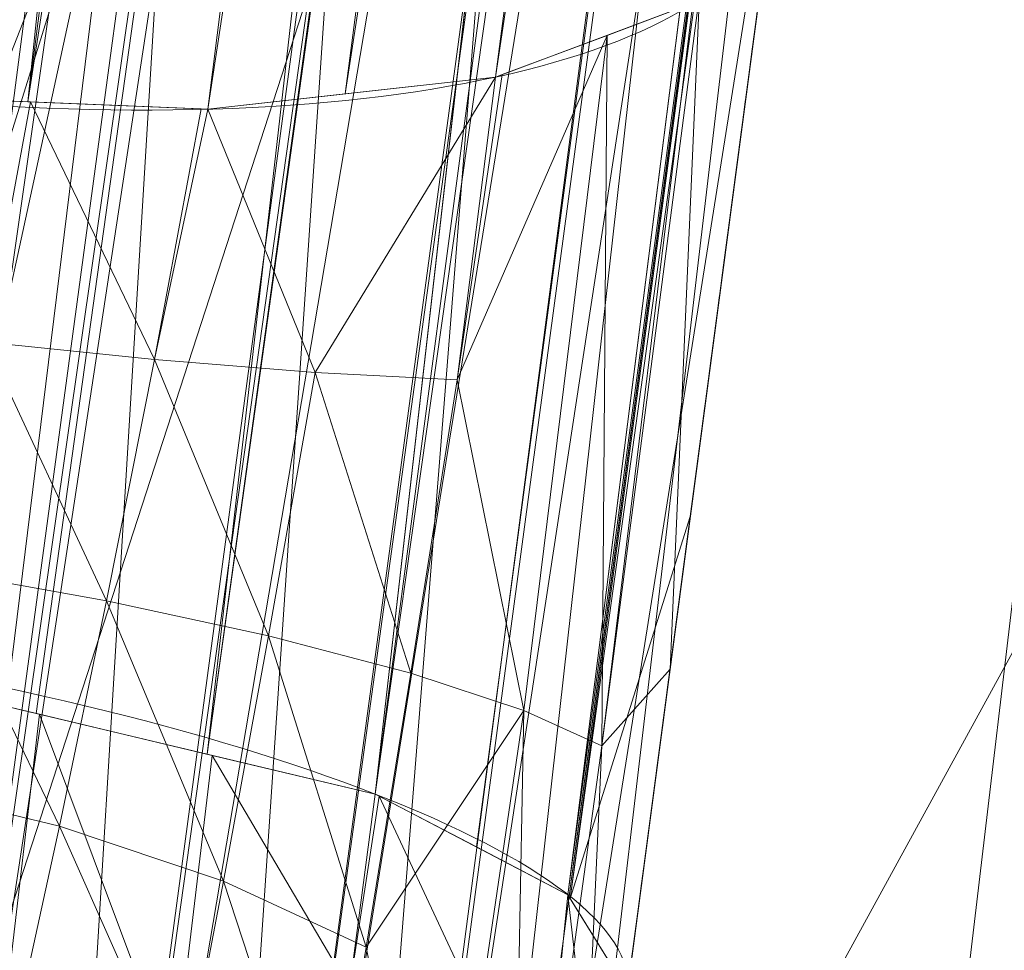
# Model space of a CAD drawing. Header units: millimetres. Extents: x -72 to 72, y -145 to 145.
# Tile 324 of 522: x -53.353 to -53.041, y 28.918 to 29.213. Entities that reach past the tile are written whole.
import ezdxf

# ---------------------------------------------------------------- set-up
doc = ezdxf.new("R2010")
doc.units = ezdxf.units.MM
doc.layers.add('1', color=7, linetype='CONTINUOUS')

msp = doc.modelspace()

# ---------------------------------------------------------------- linework, layer by layer
at = {"layer": '1', "color": 163, "linetype": 'Continuous', "lineweight": 13}
for p, q in [((-56.00921951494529, 7.430836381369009, -15.81189520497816), (-52.15256519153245, 36.50000000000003, -15.77823869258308)), ((-52.1525651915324, 36.49999999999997, -40.22176130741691), (-56.00921951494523, 7.430836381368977, -40.18810479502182))]:
    msp.add_line(p, q, dxfattribs=at)
at = {"layer": '1', "color": 163, "linetype": 'Continuous', "lineweight": 13, "extrusion": (0, 0, -1)}
for centre, radius in [((0, 2.781752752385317e-14, 144.004626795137), 61.0180546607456), ((-5.6843418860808e-14, -1.73472347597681e-14, 147), 60.9142135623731), ((3.46944695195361e-15, 0, 145), 60), ((-5.6843418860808e-14, -1.73472347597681e-14, 146), 59.50000000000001), ((0, -8.448341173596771e-14, 124.369789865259), 56.3952855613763)]:
    msp.add_circle(centre, radius, dxfattribs=at)
at = {"layer": '1', "color": 163, "linetype": 'Continuous', "lineweight": 13}
for centre, radius in [((0, -2.03130073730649e-13, -145), 60.4433756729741), ((5.6843418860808e-14, -1.73472347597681e-14, -146.707106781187), 60.20710678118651), ((-3.46944695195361e-15, 0, -146), 60)]:
    msp.add_circle(centre, radius, dxfattribs=at)
msp.add_arc((0, 1.973953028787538e-14, -142.505083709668), 63.56377365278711, 137.7213100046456, 170.3791450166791, dxfattribs=at)
at = {"layer": '1', "color": 163, "linetype": 'Continuous', "lineweight": 13, "extrusion": (0.123978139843, 0.9344733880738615, 0.3337497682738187)}
msp.add_arc((56.8000000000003, -31.17997599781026, 12.31170606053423), 0.3, 94.5509462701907, 179.9999999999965, dxfattribs=at)
at = {"layer": '1', "color": 163, "linetype": 'Continuous', "lineweight": 13, "extrusion": (0.127564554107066, 0.9615056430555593, 0.2433807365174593)}
msp.add_arc((56.79999999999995, -27.6008281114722, 15.40776409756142), 0.3, 180.0000000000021, 269.8329302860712, dxfattribs=at)
at = {"layer": '1', "color": 163, "linetype": 'Continuous', "lineweight": 13}
for points, knots in [([(-55.85494532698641, 7.407445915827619, -13.2875975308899), (-55.82645239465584, 7.577320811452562, -13.23982112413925), (-55.76853522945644, 7.914895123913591, -13.13734433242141), (-55.64919850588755, 8.582914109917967, -12.91186899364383), (-55.43158160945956, 9.73691020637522, -12.47956651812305), (-55.0952656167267, 11.35428247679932, -11.79577721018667), (-54.64820188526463, 13.26387914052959, -10.92701186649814), (-54.15583694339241, 15.14866931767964, -10.02887431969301), (-53.61637115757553, 17.01449440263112, -9.11850107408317), (-53.0291365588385, 18.86358245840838, -8.203502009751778), (-52.39393467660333, 20.6976801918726, -7.290371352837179), (-51.71058913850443, 22.51872319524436, -6.385963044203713), (-50.97868889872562, 24.32680502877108, -5.493489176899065), (-49.93588671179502, 26.71750527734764, -4.319836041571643), (-48.50419212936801, 29.66625267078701, -2.890872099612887), (-46.57228500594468, 33.13358202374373, -1.257850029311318), (-45.13440071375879, 35.38883449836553, -0.2420193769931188), (-44.37604523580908, 36.50001129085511, 0.2429181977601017)], [0, 0, 0, 0, 0.015625, 0.03125, 0.0625, 0.125, 0.1875, 0.25, 0.3125, 0.375, 0.4375, 0.5, 0.5625, 0.625, 0.75, 0.875, 1, 1, 1, 1]), ([(-51.58127695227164, 36.49990215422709, -45.0071558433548), (-51.65224214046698, 36.23769391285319, -44.85745444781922), (-51.78977976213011, 35.70877376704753, -44.56353588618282), (-51.98289880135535, 34.89774026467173, -44.15051885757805), (-52.16287884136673, 34.06315945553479, -43.77743846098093), (-52.30135949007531, 33.34414071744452, -43.5213565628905), (-52.40472141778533, 32.75228106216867, -43.36462872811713), (-52.50018652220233, 32.16552045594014, -43.24975382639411), (-52.56697151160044, 31.70606232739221, -43.20912748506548), (-52.60982591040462, 31.38292883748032, -43.20913215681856), (-52.65268196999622, 31.06006398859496, -43.20861829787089), (-52.73428464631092, 30.44508124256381, -43.20782639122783), (-52.97700965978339, 28.61550141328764, -43.20576442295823), (-53.34420262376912, 25.84807621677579, -43.20233151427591), (-53.83377524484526, 22.15817348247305, -43.19787737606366), (-54.32334780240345, 18.46827087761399, -43.19342353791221), (-54.81292852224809, 14.77836909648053, -43.18891410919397), (-55.22086834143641, 11.70344482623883, -43.18545810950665), (-55.54732604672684, 9.243520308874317, -43.18196879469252), (-55.71051244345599, 8.013551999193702, -43.18051480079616), (-55.79205085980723, 7.398560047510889, -43.1801628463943)], [0, 0, 0, 0, 0.03125, 0.0625, 0.09375, 0.125, 0.140625, 0.15625, 0.1859375, 0.1875, 0.1890625, 0.21875, 0.25, 0.375, 0.5, 0.625, 0.75, 0.875, 0.9375, 1, 1, 1, 1]), ([(-52.43157980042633, 34.39695403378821, -29.98256953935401), (-52.45590805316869, 34.21358215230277, -30.03626957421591), (-52.50488285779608, 33.84443923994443, -30.13580217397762), (-52.57926470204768, 33.28379319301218, -30.25477778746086), (-52.64832146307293, 32.76328445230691, -30.3301465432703), (-52.69888749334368, 32.38214782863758, -30.35607469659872), (-52.73688711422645, 32.09572931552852, -30.3602675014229), (-52.76857710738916, 31.85686901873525, -30.35769423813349), (-52.8001800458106, 31.61866488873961, -30.34203239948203), (-52.82531159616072, 31.42923822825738, -30.31587353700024), (-52.84986495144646, 31.24416965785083, -30.26650077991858), (-52.86752805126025, 31.11103572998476, -30.19456689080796), (-52.87879226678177, 31.02613278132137, -30.12814105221), (-52.88118103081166, 31.00812770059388, -30.11231437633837), (-52.885061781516, 30.97887691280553, -30.08213736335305), (-52.89136925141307, 30.93133496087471, -30.01197864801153), (-52.89545238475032, 30.90055873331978, -29.89368312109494), (-52.89453717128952, 30.90745706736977, -29.74664693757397), (-52.88662615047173, 30.96708563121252, -29.63839615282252), (-52.87715344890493, 31.03848521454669, -29.57393645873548), (-52.86688247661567, 31.11590168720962, -29.51751983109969), (-52.84788342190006, 31.2591052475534, -29.43036060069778), (-52.81966902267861, 31.47176858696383, -29.32077780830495), (-52.7851832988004, 31.73170143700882, -29.19938568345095), (-52.73873132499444, 32.08182875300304, -29.04537932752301), (-52.68039073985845, 32.52156534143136, -28.85811426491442), (-52.61036347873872, 33.04938913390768, -28.63290864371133), (-52.55282777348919, 33.48305901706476, -28.43168763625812), (-52.5081111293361, 33.82010645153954, -28.24996964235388), (-52.46483751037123, 34.14627722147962, -28.04882933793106), (-52.41423814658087, 34.52766509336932, -27.75832888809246), (-52.37100642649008, 34.85352005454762, -27.40108562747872), (-52.34370217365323, 35.05932325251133, -27.07628129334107), (-52.32763001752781, 35.18046559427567, -26.81384849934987), (-52.31601470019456, 35.26801493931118, -26.53808370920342), (-52.30569720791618, 35.34578205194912, -26.16061484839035), (-52.30228166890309, 35.37152635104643, -25.67728617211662), (-52.31175286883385, 35.3001380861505, -25.10121442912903), (-52.33564873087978, 35.12002530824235, -24.54969763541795), (-52.37473855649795, 34.82538948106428, -24.04982539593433), (-52.42738638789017, 34.42856148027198, -23.62766628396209), (-52.49036898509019, 33.95383616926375, -23.30070928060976), (-52.55969519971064, 33.43129644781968, -23.05756006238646), (-52.6325000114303, 32.88253713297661, -22.89029416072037), (-52.73250224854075, 32.12877982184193, -22.75492075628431), (-52.85929418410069, 31.1730977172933, -22.71381853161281), (-53.01124514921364, 30.0277818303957, -22.78890031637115), (-53.11108886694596, 29.27521934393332, -22.92714033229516), (-53.16025324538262, 28.9046475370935, -23.02094117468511)], [0, 0, 0, 0, 0.03125, 0.0625, 0.09375, 0.1171875, 0.125, 0.140625, 0.15625, 0.1640625, 0.171875, 0.1875, 0.1884765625, 0.189453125, 0.19140625, 0.1953125, 0.203125, 0.2109375, 0.21875, 0.22265625, 0.2265625, 0.234375, 0.25, 0.265625, 0.28125, 0.3125, 0.34375, 0.375, 0.390625, 0.40625, 0.4375, 0.46875, 0.484375, 0.5, 0.515625, 0.53125, 0.5625, 0.59375, 0.625, 0.65625, 0.6875, 0.71875, 0.75, 0.78125, 0.8125, 0.875, 0.9375, 1, 1, 1, 1]), ([(-53.44717742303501, 29.016367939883, -23.31191918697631), (-53.39795789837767, 29.38868860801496, -23.21768202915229), (-53.29874769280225, 30.13894499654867, -23.08128049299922), (-53.17294260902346, 31.090028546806, -23.02472959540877), (-53.07138257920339, 31.85820202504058, -23.04135079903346), (-52.99580220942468, 32.43048281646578, -23.10004014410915), (-52.92177165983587, 32.99162049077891, -23.21662796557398), (-52.84910501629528, 33.54323373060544, -23.41021544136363), (-52.78264428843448, 34.04856518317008, -23.69094042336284), (-52.72392426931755, 34.49576351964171, -24.07430606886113), (-52.6794296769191, 34.83532870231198, -24.56090387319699), (-52.65337432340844, 35.03411818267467, -25.11588531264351), (-52.64434026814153, 35.10306890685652, -25.6982073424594), (-52.64850082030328, 35.07187157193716, -26.2874550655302), (-52.66764817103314, 34.92627879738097, -26.76174114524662), (-52.69211831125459, 34.73993191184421, -27.10022273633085), (-52.71508936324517, 34.56502987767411, -27.33654540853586), (-52.73734536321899, 34.39569279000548, -27.51232571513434), (-52.75640726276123, 34.25081335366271, -27.64008723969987), (-52.77665231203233, 34.09628450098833, -27.75752158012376), (-52.80372720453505, 33.89124334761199, -27.88778761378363), (-52.87063038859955, 33.38550171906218, -28.1717278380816), (-52.95157892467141, 32.77513018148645, -28.45357643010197), (-53.04583637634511, 32.06411832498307, -28.74819761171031), (-53.10460831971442, 31.62242463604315, -28.93380791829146), (-53.15043829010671, 31.27836037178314, -29.10030022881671), (-53.17834714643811, 31.06943409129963, -29.21465418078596), (-53.19983463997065, 30.90958947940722, -29.32073149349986), (-53.21426265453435, 30.80467575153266, -29.41271412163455), (-53.22597811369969, 30.71965133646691, -29.526529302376), (-53.23366351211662, 30.664132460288, -29.65417121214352), (-53.23715997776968, 30.63878140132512, -29.79327214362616), (-53.23688319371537, 30.64089060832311, -29.93577761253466), (-53.23308923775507, 30.6686133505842, -30.07425561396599), (-53.22503265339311, 30.7269715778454, -30.20220734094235), (-53.21290635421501, 30.81487627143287, -30.31307055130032), (-53.19338625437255, 30.95735744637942, -30.43050327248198), (-53.16427326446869, 31.17223393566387, -30.53328472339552), (-53.12713055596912, 31.44891784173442, -30.6046804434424), (-53.07701929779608, 31.82378151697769, -30.65667848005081), (-52.9877574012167, 32.49397309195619, -30.67104811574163), (-52.86386628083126, 33.42525012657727, -30.55809059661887), (-52.76671851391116, 34.15640439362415, -30.37697640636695), (-52.7185038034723, 34.51939156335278, -30.27067438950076)], [0, 0, 0, 0, 0.0625, 0.125, 0.15625, 0.1875, 0.21875, 0.25, 0.28125, 0.3125, 0.34375, 0.375, 0.40625, 0.4375, 0.46875, 0.484375, 0.5, 0.515625, 0.5234375, 0.53125, 0.546875, 0.5625, 0.625, 0.65625, 0.6875, 0.703125, 0.71875, 0.7265625, 0.734375, 0.7421875, 0.75, 0.7578125, 0.765625, 0.7734375, 0.78125, 0.7890625, 0.796875, 0.8125, 0.828125, 0.84375, 0.875, 0.9375, 1, 1, 1, 1]), ([(-53.12280344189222, 34.50567101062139, -30.28930585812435), (-53.17101190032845, 34.14280802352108, -30.39502878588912), (-53.26814661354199, 33.41177306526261, -30.5749495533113), (-53.39204824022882, 32.47976877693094, -30.68594957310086), (-53.4812761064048, 31.8089113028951, -30.66985159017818), (-53.53134130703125, 31.43311127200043, -30.61597192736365), (-53.56842014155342, 31.15530635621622, -30.54229342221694), (-53.59735630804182, 30.93939435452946, -30.43620615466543), (-53.61663933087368, 30.79621937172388, -30.3142413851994), (-53.62845908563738, 30.70872156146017, -30.1993582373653), (-53.63618479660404, 30.651570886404, -30.06711005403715), (-53.63965092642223, 30.62588748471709, -29.9254574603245), (-53.63971415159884, 30.62551082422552, -29.78101085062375), (-53.63589621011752, 30.65392199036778, -29.63936863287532), (-53.6279439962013, 30.71290539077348, -29.51018581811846), (-53.61601511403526, 30.80151832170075, -29.3954236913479), (-53.60145665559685, 30.90976286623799, -29.30320895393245), (-53.57997867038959, 31.07095393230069, -29.1975017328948), (-53.5521188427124, 31.28053597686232, -29.08342683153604), (-53.50639712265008, 31.62489570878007, -28.91729388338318), (-53.44777376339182, 32.06661226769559, -28.73210602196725), (-53.35381246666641, 32.7757172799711, -28.43785375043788), (-53.27311576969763, 33.38461409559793, -28.15644887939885), (-53.20643244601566, 33.88834200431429, -27.87311716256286), (-53.17946245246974, 34.09224193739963, -27.74323427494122), (-53.1593197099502, 34.24506186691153, -27.62652729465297), (-53.14034461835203, 34.38874480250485, -27.49942807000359), (-53.11817682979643, 34.5567145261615, -27.32441421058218), (-53.09542877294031, 34.72915890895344, -27.09083082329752), (-53.0710222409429, 34.91425393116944, -26.75381707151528), (-53.05208309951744, 35.05794099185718, -26.28360372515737), (-53.04803879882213, 35.08882994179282, -25.69790284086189), (-53.05715676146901, 35.02021256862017, -25.1191565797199), (-53.0832407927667, 34.8230577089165, -24.56843722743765), (-53.12770697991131, 34.48658549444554, -24.08551013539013), (-53.18636641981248, 34.04295648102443, -23.70440395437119), (-53.25277449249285, 33.54101380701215, -23.42479751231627), (-53.32537940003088, 32.99257314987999, -23.23160112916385), (-53.39937251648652, 32.43399157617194, -23.1149100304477), (-53.47490744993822, 31.8640191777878, -23.05588037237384), (-53.57642049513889, 31.09836534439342, -23.0386747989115), (-53.70218792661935, 30.14998959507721, -23.09430883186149), (-53.80137078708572, 29.40199536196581, -23.22943413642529), (-53.85057834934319, 29.0308486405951, -23.32284594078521)], [0, 0, 0, 0, 0.0625, 0.125, 0.15625, 0.171875, 0.1875, 0.203125, 0.2109375, 0.21875, 0.2265625, 0.234375, 0.2421875, 0.25, 0.2578125, 0.265625, 0.2734375, 0.28125, 0.296875, 0.3125, 0.34375, 0.375, 0.4375, 0.453125, 0.46875, 0.4765625, 0.484375, 0.5, 0.515625, 0.53125, 0.5625, 0.59375, 0.625, 0.65625, 0.6875, 0.71875, 0.75, 0.78125, 0.8125, 0.84375, 0.875, 0.9375, 1, 1, 1, 1]), ([(-56.49999999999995, 3.39911794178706e-11, 18.8148207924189), (-56.50000000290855, 0.8525320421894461, 18.81481937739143), (-56.43968527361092, 2.557543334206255, 18.79918655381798), (-56.08015889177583, 5.949738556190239, 18.7092512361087), (-55.18827118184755, 10.12382623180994, 18.49386785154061), (-53.45218122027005, 14.92966666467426, 18.08973159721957), (-51.11647556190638, 19.46227931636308, 17.55492511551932), (-48.25430524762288, 23.65957467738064, 16.89615347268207), (-44.94082940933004, 27.49541794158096, 16.14451985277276), (-41.24777732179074, 30.94825394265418, 15.33190842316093), (-38.57396060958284, 32.99249378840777, 14.75638544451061), (-37.19420519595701, 33.94961235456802, 14.4620287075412)], [0, 0, 0, 0, 0.0625, 0.125, 0.25, 0.375, 0.5, 0.625, 0.75, 0.875, 1, 1, 1, 1]), ([(-53.0396221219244, 32.01462385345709, -32.33874449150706), (-53.08345532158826, 31.68104114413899, -32.33875929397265), (-53.14876363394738, 31.18376002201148, -32.31176600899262), (-53.23433331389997, 30.53134963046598, -32.19869059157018), (-53.3192766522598, 29.88301145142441, -32.01972354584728), (-53.39870631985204, 29.27544877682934, -31.72796486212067), (-53.46621460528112, 28.75704765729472, -31.28957931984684), (-53.50702970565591, 28.44250079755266, -30.88272340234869), (-53.53005307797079, 28.26417107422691, -30.4996560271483), (-53.54224353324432, 28.16906979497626, -30.17013006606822), (-53.55011080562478, 28.10693565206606, -29.83889636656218), (-53.55324655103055, 28.08025905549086, -29.41994612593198), (-53.54745137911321, 28.12079892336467, -28.91003871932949), (-53.5283040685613, 28.26323419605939, -28.41566266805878), (-53.50001741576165, 28.47640185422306, -28.05092192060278), (-53.46976401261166, 28.70524296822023, -27.79559202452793), (-53.436178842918, 28.95875719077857, -27.57672163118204), (-53.39070645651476, 29.3004060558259, -27.34538198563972), (-53.3334507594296, 29.72991549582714, -27.09813812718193), (-53.27434759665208, 30.1728843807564, -26.87372235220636), (-53.21432851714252, 30.62254379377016, -26.66432132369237), (-53.1535026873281, 31.07809105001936, -26.46893661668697), (-53.09283823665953, 31.53144334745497, -26.27118660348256), (-53.04270695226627, 31.90589260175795, -26.09958182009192), (-53.00813902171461, 32.16392908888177, -25.97150896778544), (-52.98889901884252, 32.30567645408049, -25.89050316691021), (-52.97111084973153, 32.43431817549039, -25.79586039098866), (-52.95698484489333, 32.53490611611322, -25.66982252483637), (-52.94978618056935, 32.58546727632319, -25.51797548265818), (-52.94810404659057, 32.59684630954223, -25.4002737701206), (-52.94907538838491, 32.58891226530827, -25.27849673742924), (-52.95394312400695, 32.55245847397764, -25.12230271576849), (-52.96787871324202, 32.45086150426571, -24.94990069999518), (-52.99436227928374, 32.2565399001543, -24.80443762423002), (-53.02450453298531, 32.03239695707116, -24.71299796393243), (-53.05620034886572, 31.79494048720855, -24.65886809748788), (-53.09860706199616, 31.47594312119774, -24.61969240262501), (-53.15199332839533, 31.07278241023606, -24.61340375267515), (-53.2163161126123, 30.5869836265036, -24.65141034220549), (-53.29999519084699, 29.9544691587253, -24.75843714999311), (-53.36104741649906, 29.49253854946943, -24.89285215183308), (-53.40113131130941, 29.1890975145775, -25.0012334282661)], [0, 0, 0, 0, 0.0625, 0.09375, 0.125, 0.1875, 0.21875, 0.25, 0.28125, 0.296875, 0.3125, 0.34375, 0.375, 0.40625, 0.4375, 0.453125, 0.46875, 0.5, 0.53125, 0.5625, 0.59375, 0.625, 0.65625, 0.6875, 0.703125, 0.7109375, 0.71875, 0.734375, 0.7421875, 0.75, 0.7578125, 0.765625, 0.78125, 0.796875, 0.8125, 0.828125, 0.84375, 0.875, 0.90625, 0.9375, 1, 1, 1, 1]), ([(-53.11420727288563, 29.251714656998, -25.28314032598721), (-53.07337368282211, 29.55949394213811, -25.17321609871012), (-53.01050761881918, 30.03334089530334, -25.03681454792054), (-52.92472795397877, 30.67989692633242, -24.93695722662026), (-52.87055775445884, 31.08819963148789, -24.9143772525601), (-52.82712041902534, 31.4156043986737, -24.92156684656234), (-52.79472954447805, 31.65974752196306, -24.94496111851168), (-52.7681287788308, 31.86024825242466, -24.98628744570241), (-52.74766238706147, 32.01451172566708, -25.04344835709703), (-52.7357479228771, 32.10431586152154, -25.09313498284), (-52.72748424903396, 32.16660251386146, -25.14729066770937), (-52.72092545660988, 32.2160387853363, -25.21347460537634), (-52.71778893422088, 32.23968002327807, -25.28292966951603), (-52.71657900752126, 32.24879973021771, -25.34405068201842), (-52.71608062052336, 32.25255627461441, -25.38512377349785), (-52.7164421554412, 32.24983123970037, -25.45762554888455), (-52.72062386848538, 32.21831197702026, -25.53624583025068), (-52.72804474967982, 32.1623777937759, -25.59704612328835), (-52.73660050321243, 32.09788961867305, -25.64796077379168), (-52.74822542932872, 32.01026784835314, -25.70132399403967), (-52.76280244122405, 31.90039501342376, -25.75623240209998), (-52.77779970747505, 31.78735455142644, -25.80427646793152), (-52.79284645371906, 31.67394113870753, -25.85123403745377), (-52.81273765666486, 31.52401309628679, -25.9169942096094), (-52.83239350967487, 31.37585898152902, -25.98674700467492), (-52.85176858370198, 31.22982121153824, -26.06085993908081), (-52.87125650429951, 31.08293287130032, -26.13324354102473), (-52.8960042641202, 30.89639899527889, -26.21750610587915), (-52.91863663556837, 30.7258096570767, -26.28693596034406), (-52.93390458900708, 30.61072891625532, -26.32960333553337), (-52.94402066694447, 30.53447994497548, -26.35931526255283), (-52.9714359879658, 30.32783958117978, -26.44864731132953), (-53.00568424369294, 30.06969662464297, -26.57315447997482), (-53.04460250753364, 29.77635392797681, -26.71876277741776), (-53.08332119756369, 29.48451549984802, -26.8674625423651), (-53.13058915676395, 29.12823777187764, -27.06995409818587), (-53.17559559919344, 28.78900601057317, -27.30054561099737), (-53.20915333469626, 28.53606778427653, -27.51026589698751), (-53.2402020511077, 28.3020410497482, -27.74116471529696), (-53.27189666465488, 28.06314592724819, -28.07874691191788), (-53.30591614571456, 27.80672733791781, -28.69011872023), (-53.31618856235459, 27.72929997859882, -29.52123865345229), (-53.30091506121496, 27.8444225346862, -30.34569726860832), (-53.27052785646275, 28.07346318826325, -30.87750536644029), (-53.24774376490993, 28.24519610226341, -31.15857704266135), (-53.22796076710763, 28.39430855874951, -31.3553311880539), (-53.2058624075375, 28.56087283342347, -31.53720072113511), (-53.173869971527, 28.80201276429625, -31.76029207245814), (-53.11193086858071, 29.26887283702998, -32.09761337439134), (-53.01108148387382, 30.02901544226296, -32.4189215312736), (-52.9042321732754, 30.8343819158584, -32.57485926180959), (-52.81777041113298, 31.48607919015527, -32.63042108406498), (-52.77438358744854, 31.81310322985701, -32.63855852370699), (-52.75269788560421, 31.9765571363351, -32.63855852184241)], [0, 0, 0, 0, 0.0625, 0.09375, 0.125, 0.140625, 0.15625, 0.171875, 0.1796875, 0.1875, 0.19140625, 0.1953125, 0.203125, 0.205078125, 0.20703125, 0.2109375, 0.21875, 0.22265625, 0.2265625, 0.234375, 0.2421875, 0.25, 0.2578125, 0.265625, 0.28125, 0.2890625, 0.296875, 0.3125, 0.328125, 0.33203125, 0.3359375, 0.34375, 0.375, 0.390625, 0.40625, 0.4375, 0.46875, 0.484375, 0.5, 0.53125, 0.5625, 0.625, 0.6875, 0.71875, 0.734375, 0.75, 0.765625, 0.78125, 0.8125, 0.875, 0.9375, 0.96875, 1, 1, 1, 1]), ([(-53.1142072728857, 29.251714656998, -25.2831403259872), (-53.1198259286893, 29.2093645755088, -25.2982657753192), (-53.12570754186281, 29.165032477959, -25.3085961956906), (-53.1405067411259, 29.0534849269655, -25.3215025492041), (-53.14968361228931, 28.9843151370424, -25.3176370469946), (-53.1670984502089, 28.8530524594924, -25.2874496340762), (-53.175578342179, 28.7891360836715, -25.2607399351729), (-53.1906589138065, 28.6754677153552, -25.1886655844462), (-53.1974741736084, 28.6240983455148, -25.1423988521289), (-53.20854011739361, 28.540689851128, -25.0370187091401), (-53.2129520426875, 28.5074353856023, -24.9765218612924), (-53.2188195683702, 28.4632094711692, -24.8495564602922), (-53.2203543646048, 28.4516410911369, -24.7813374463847), (-53.2203543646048, 28.4516410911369, -24.7140438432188)], [0, 0, 0, 0, 0.117424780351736, 0.117424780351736, 0.294882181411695, 0.294882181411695, 0.472126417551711, 0.472126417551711, 0.648568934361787, 0.648568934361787, 0.824258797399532, 0.824258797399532, 1, 1, 1, 1])]:
    msp.add_open_spline(points, degree=3, knots=knots, dxfattribs=at)
for points in [[(-55.64790219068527, 24.7760433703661, -146.9999998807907), (-40.75956344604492, 45.26808112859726, -146.9999998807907), (-44.90850120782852, 44.20536756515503, -146.9999998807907), (-48.32958057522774, 42.23020374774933, -146.9999998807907)], [(-55.64790219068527, 24.7760433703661, -146.9999998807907), (-52.25826054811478, 41.81728512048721, -146.9999998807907), (-56.01524189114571, 43.03799942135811, -146.9999998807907)], [(-55.17275258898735, 42.60606318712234, -142.3978209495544), (-51.58183351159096, 41.77051782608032, -142.4560397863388), (-59.57487970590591, 22.16274105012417, -142.5050795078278)], [(-48.32958057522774, 42.23020374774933, -146.9999998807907), (-52.25826054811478, 41.81728512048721, -146.9999998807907), (-55.64790219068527, 24.7760433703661, -146.9999998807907)], [(-59.57487970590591, 22.16274105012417, -142.5050795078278), (-51.58183351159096, 41.77051782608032, -142.4560397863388), (-49.467783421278, 41.93683713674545, -142.4825936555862)], [(-49.467783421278, 41.93683713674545, -142.4825936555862), (-48.48527908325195, 41.10390692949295, -142.5050795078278), (-59.57487970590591, 22.16274105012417, -142.5050795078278)], [(-56.89024180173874, 41.52245447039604, -163.0000025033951), (-52.44118720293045, 40.07687047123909, -163.0000025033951), (-55.84102869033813, -40.98785668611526, -163.0000025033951), (-62.30000033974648, 2.306488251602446e-14, -163.0000025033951)], [(-51.26524344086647, -40.01524299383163, -163.0000025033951), (-55.84102869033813, -40.98785668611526, -163.0000025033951), (-52.44118720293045, 40.07687047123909, -163.0000025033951)], [(-50.327118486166, 39.30196911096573, -124.499998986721), (-66.3716048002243, 38.97576406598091, -124.7374713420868), (-48.8397516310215, 28.19764241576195, -124.3697926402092)], [(-48.8397516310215, 28.19764241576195, -124.3697926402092), (-66.3716048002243, 38.97576406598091, -124.7374713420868), (-63.87515366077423, 24.81896802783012, -124.5815604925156)], [(-54.11678180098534, 14.93554562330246, -10.03859750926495), (-52.15256661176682, 36.4999994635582, -15.77823795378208), (-56.00921809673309, 7.43083655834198, -15.81189595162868)], [(-54.00697141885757, 20.85279487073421, -43.19630190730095), (-56.00921809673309, 7.43083655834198, -40.18810391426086), (-52.15256661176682, 36.4999994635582, -40.22176191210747)], [(-56.00921809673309, 7.43083655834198, -15.81189595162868), (-52.15256661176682, 36.4999994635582, -15.77823795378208), (-55.15611171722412, 13.86105455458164, -22.94190414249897), (-55.19017949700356, 13.60426750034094, -22.88461662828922)], [(-55.72725832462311, 9.556087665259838, -32.51549229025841), (-55.69746345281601, 9.78065375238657, -32.38438814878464), (-52.15256661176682, 36.4999994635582, -40.22176191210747), (-56.00921809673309, 7.43083655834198, -40.18810391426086)], [(-52.15256661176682, 36.4999994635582, -40.22176191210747), (-55.69746345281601, 9.78065375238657, -32.38438814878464), (-55.38908392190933, 12.10504025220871, -32.39990398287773), (-55.35539612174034, 12.35896814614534, -32.45671093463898)], [(-52.15256661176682, 36.4999994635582, -40.22176191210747), (-55.35539612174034, 12.35896814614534, -32.45671093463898), (-55.19017949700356, 13.60426750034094, -32.45671093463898)], [(-55.19017949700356, 13.60426750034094, -32.45671093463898), (-55.16925826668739, 13.76197207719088, -32.43578970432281), (-52.15256661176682, 36.4999994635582, -40.22176191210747)], [(-55.16925826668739, 13.76197207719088, -32.43578970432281), (-55.13860285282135, 13.9930360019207, -32.31465071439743), (-52.15256661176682, 36.4999994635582, -40.22176191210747)], [(-52.15256661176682, 36.4999994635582, -15.77823795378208), (-55.12889102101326, 14.0662407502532, -23.10050651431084), (-55.15611171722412, 13.86105455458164, -22.94190414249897)], [(-52.15256661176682, 36.4999994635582, -40.22176191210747), (-55.13860285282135, 13.9930360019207, -32.31465071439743), (-54.94154617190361, 15.47832973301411, -32.39945322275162), (-54.90758270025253, 15.73430746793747, -32.45671093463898)], [(-54.8991933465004, 15.7975647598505, -22.88461662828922), (-54.91981655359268, 15.64210280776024, -22.9052696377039), (-55.12889102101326, 14.0662407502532, -23.10050651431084), (-52.15256661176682, 36.4999994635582, -15.77823795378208)], [(-52.15256661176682, 36.4999994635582, -40.22176191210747), (-54.90758270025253, 15.73430746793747, -32.45671093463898), (-54.11076918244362, 21.74023352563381, -32.45671093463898)], [(-52.15256661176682, 36.4999994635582, -15.77823795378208), (-54.11076918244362, 21.74023352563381, -22.88461662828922), (-54.8991933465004, 15.7975647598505, -22.88461662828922)], [(-51.06634274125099, 36.4999994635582, -10.04558708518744), (-54.11678180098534, 14.93554562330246, -10.03859750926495), (-53.73421683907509, 16.59246534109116, -9.323500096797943)], [(-54.11678180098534, 14.93554562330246, -10.03859750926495), (-51.06634274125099, 36.4999994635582, -10.04558708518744), (-52.15256661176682, 36.4999994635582, -15.77823795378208)], [(-52.15256661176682, 36.4999994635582, -15.77823795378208), (-54.07670140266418, 21.99701964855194, -22.94190414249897), (-54.11076918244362, 21.74023352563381, -22.88461662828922)], [(-54.11076918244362, 21.74023352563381, -32.45671093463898), (-54.08984422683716, 21.8979362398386, -32.43578970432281), (-52.15256661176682, 36.4999994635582, -40.22176191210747)], [(-54.08984422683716, 21.8979362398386, -32.43578970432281), (-54.05918881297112, 22.129001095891, -32.31465071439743), (-52.15256661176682, 36.4999994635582, -40.22176191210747)], [(-52.15256661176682, 36.4999994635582, -15.77823795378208), (-54.04947698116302, 22.20220491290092, -23.10050651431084), (-54.07670140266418, 21.99701964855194, -22.94190414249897)], [(-54.05918881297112, 22.129001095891, -32.31465071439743), (-54.03850600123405, 22.28490635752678, -32.10991621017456), (-52.15256661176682, 36.4999994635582, -40.22176191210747)], [(-53.77022176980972, 24.30708147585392, -22.9052696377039), (-53.80082875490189, 24.07636865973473, -23.02640490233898), (-54.04947698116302, 22.20220491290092, -23.10050651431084), (-52.15256661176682, 36.4999994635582, -15.77823795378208)], [(-52.15256661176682, 36.4999994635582, -40.22176191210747), (-54.03850600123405, 22.28490635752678, -32.10991621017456), (-53.78328263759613, 24.20861646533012, -32.39990398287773), (-53.74959483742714, 24.46254342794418, -32.45671093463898)], [(-52.15256661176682, 36.4999994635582, -40.22176191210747), (-52.76455357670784, 30.2168820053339, -43.20760443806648), (-54.00697141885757, 20.85279487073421, -43.19630190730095)], [(-53.74959483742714, 24.46254342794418, -22.88461662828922), (-53.77022176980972, 24.30708147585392, -22.9052696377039), (-52.15256661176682, 36.4999994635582, -15.77823795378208)], [(-52.15256661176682, 36.4999994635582, -15.77823795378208), (-53.47910150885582, 26.50136686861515, -22.88461662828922), (-53.74959483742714, 24.46254342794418, -22.88461662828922)], [(-52.15256661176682, 36.4999994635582, -40.22176191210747), (-53.74959483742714, 24.46254342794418, -32.45671093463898), (-53.47910150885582, 26.50136686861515, -32.45671093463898)], [(-50.74299871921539, 36.4999994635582, -8.33908561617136), (-53.73421683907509, 16.59246534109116, -9.323500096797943), (-49.42314326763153, 27.4006724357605, -4.006840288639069)], [(-50.74299871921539, 36.4999994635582, -8.33908561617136), (-51.06634274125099, 36.4999994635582, -10.04558708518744), (-53.73421683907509, 16.59246534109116, -9.323500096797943)], [(-52.15256661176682, 36.4999994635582, -15.77823795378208), (-53.44503372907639, 26.75815299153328, -22.94190414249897), (-53.47910150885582, 26.50136686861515, -22.88461662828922)], [(-53.47910150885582, 26.50136686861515, -32.45671093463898), (-53.45817655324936, 26.65906958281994, -32.43578970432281), (-52.15256661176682, 36.4999994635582, -40.22176191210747)], [(-53.45817655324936, 26.65906958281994, -32.43578970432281), (-53.42752113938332, 26.89013443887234, -32.31465071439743), (-52.15256661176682, 36.4999994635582, -40.22176191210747)], [(-52.15256661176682, 36.4999994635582, -15.77823795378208), (-53.41780930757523, 26.96333825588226, -23.10050651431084), (-53.44503372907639, 26.75815299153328, -22.94190414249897)], [(-53.42752113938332, 26.89013443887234, -32.31465071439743), (-53.40683832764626, 27.04603970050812, -32.10991621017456), (-52.15256661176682, 36.4999994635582, -40.22176191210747)], [(-53.16025391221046, 28.90464663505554, -23.02094176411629), (-53.16852033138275, 28.84233556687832, -23.04044552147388), (-53.41780930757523, 26.96333825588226, -23.10050651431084), (-52.15256661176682, 36.4999994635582, -15.77823795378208)], [(-52.15256661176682, 36.4999994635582, -40.22176191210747), (-53.40683832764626, 27.04603970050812, -32.10991621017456), (-53.0993640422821, 29.36360239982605, -32.11509063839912), (-52.86545678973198, 31.12663514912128, -32.5973853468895)], [(-52.15256661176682, 36.4999994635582, -15.77823795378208), (-53.14026027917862, 29.05534394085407, -22.98421412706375), (-53.16025391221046, 28.90464663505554, -23.02094176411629)], [(-52.15256661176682, 36.4999994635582, -15.77823795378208), (-52.67921090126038, 32.53046050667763, -22.82961457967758), (-53.14026027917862, 29.05534394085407, -22.98421412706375)], [(-48.70857298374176, 35.38884967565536, -146.7071026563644), (-58.89143794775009, 12.51776143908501, -146.7071026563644), (-58.19978192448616, 12.37074565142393, -145.9999978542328), (-48.13650995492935, 34.97322276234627, -145.9999978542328)], [(-48.54102060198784, 35.26711463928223, -144.9999958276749), (-48.54102060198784, 35.26711463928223, -145.9999978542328), (-58.68885666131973, 12.47470173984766, -145.9999978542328), (-58.68885666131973, 12.47470173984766, -144.9999958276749)], [(-48.54102060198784, 35.26711463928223, -144.9999958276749), (-54.8127256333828, 24.40419793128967, -144.9999958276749), (-52.34549939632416, 30.22168762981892, -144.9999958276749)], [(-54.8127256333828, 24.40419793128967, -145.9999978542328), (-48.54102060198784, 35.26711463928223, -145.9999978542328), (-48.13650995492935, 34.97322276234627, -145.9999978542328), (-54.35595288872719, 24.20083060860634, -145.9999978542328)], [(-57.84228444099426, 17.84198172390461, -146.9238847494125), (-50.01349747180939, 34.09862518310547, -146.9238847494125), (-50.32968521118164, 34.31419655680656, -146.9999998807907), (-58.20796638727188, 17.95477978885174, -146.9999998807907)], [(-57.53227323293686, 17.74635538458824, -146.7071026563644), (-49.74544793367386, 33.91586989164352, -146.7071026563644), (-50.01349747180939, 34.09862518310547, -146.9238847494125), (-57.84228444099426, 17.84198172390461, -146.9238847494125)], [(-53.17914113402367, 28.93528901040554, -23.13209883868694), (-52.58660018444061, 33.37382525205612, -23.16165156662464), (-52.6222325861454, 33.33238884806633, -23.20684865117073)], [(-53.17914113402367, 28.93528901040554, -23.13209883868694), (-53.17839607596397, 28.93408015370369, -23.12771044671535), (-52.58660018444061, 33.37382525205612, -23.16165156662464)], [(-52.58660018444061, 33.37382525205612, -23.16165156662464), (-53.17839607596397, 28.93408015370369, -23.12771044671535), (-52.67921090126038, 32.53046050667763, -22.82961457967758)], [(-52.6222325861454, 33.33238884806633, -23.20684865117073), (-52.65913903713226, 33.33308175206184, -23.2583899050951), (-53.24027314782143, 28.96726876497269, -23.22639524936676)], [(-52.65913903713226, 33.33308175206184, -23.2583899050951), (-52.98817530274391, 31.17552772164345, -22.99549989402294), (-53.24027314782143, 28.96726876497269, -23.22639524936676)], [(-53.24027314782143, 28.96726876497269, -23.22639524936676), (-53.20814251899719, 28.95046211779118, -23.17683398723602), (-52.6222325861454, 33.33238884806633, -23.20684865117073)], [(-52.6222325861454, 33.33238884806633, -23.20684865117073), (-53.20814251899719, 28.95046211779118, -23.17683398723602), (-53.17914113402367, 28.93528901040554, -23.13209883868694)], [(-51.48215219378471, 16.72756485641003, -123.8834485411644), (-43.79333183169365, 31.8177193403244, -123.8834485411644), (-45.6247441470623, 33.14831852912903, -124.3697926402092), (-53.63510549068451, 17.42710173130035, -124.3697926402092)], [(-53.17839607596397, 28.93408015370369, -23.12771044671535), (-53.14026027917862, 29.05534394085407, -22.98421412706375), (-52.67921090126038, 32.53046050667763, -22.82961457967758)], [(-52.95457690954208, 31.93282708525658, -26.0574147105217), (-52.99850925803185, 31.93169832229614, -26.04340948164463), (-53.42567339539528, 28.64500693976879, -27.86738984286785)], [(-53.42567339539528, 28.64500693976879, -27.86738984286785), (-53.4059964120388, 28.59905175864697, -27.87814848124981), (-52.95457690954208, 31.93282708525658, -26.0574147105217)], [(-52.90164425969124, 31.91389888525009, -26.03269927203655), (-52.95457690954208, 31.93282708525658, -26.0574147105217), (-53.4059964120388, 28.59905175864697, -27.87814848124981)], [(-53.42567339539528, 28.64500693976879, -27.86738984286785), (-52.99850925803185, 31.93169832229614, -26.04340948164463), (-53.23651432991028, 30.45633062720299, -26.74265392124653)], [(-53.4059964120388, 28.59905175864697, -27.87814848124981), (-53.35181951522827, 28.57209369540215, -27.86035276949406), (-52.90164425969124, 31.91389888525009, -26.03269927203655)], [(-52.90164425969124, 31.91389888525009, -26.03269927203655), (-53.35181951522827, 28.57209369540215, -27.86035276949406), (-53.09257283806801, 30.10106272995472, -26.80406905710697)], [(-53.03038656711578, 30.04780597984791, -26.71156451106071), (-53.20287123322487, 28.58341671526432, -27.47311256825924), (-52.84306034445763, 31.29544854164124, -26.02747455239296)], [(-53.11420559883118, 29.2517151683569, -25.28314106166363), (-52.86746099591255, 31.11154213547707, -24.91872943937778), (-52.84306034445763, 31.29544854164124, -26.02747455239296), (-53.20287123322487, 28.58341671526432, -27.47311256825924)], [(-53.09565737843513, 31.19060583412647, -23.02796207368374), (-53.15747857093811, 31.20764531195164, -23.18206615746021), (-53.447175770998, 29.01636809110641, -23.3119186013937)], [(-53.35062742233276, 29.18701246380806, -25.01415461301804), (-53.09464037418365, 31.19353204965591, -24.62517842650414), (-53.04098129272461, 31.18646517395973, -24.64250661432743)], [(-53.09464037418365, 31.19353204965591, -24.62517842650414), (-53.35062742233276, 29.18701246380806, -25.01415461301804), (-53.16198617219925, 30.99732287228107, -24.62376467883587)], [(-53.447175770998, 29.01636809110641, -23.3119186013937), (-53.39998751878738, 29.00516986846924, -23.29241298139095), (-53.09565737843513, 31.19060583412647, -23.02796207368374)], [(-53.04192751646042, 31.18321858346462, -23.01071770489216), (-53.09565737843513, 31.19060583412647, -23.02796207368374), (-53.39998751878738, 29.00516986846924, -23.29241298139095)], [(-53.04098129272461, 31.18646517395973, -24.64250661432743), (-53.29348146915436, 29.18465249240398, -25.02877451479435), (-53.35062742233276, 29.18701246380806, -25.01415461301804)], [(-53.29348146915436, 29.18465249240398, -25.02877451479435), (-53.04098129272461, 31.18646517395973, -24.64250661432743), (-52.98967286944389, 31.17974102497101, -24.67100135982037)], [(-53.39998751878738, 29.00516986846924, -23.29241298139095), (-53.34796383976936, 28.99282425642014, -23.27090874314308), (-53.04192751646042, 31.18321858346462, -23.01071770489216)], [(-53.04192751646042, 31.18321858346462, -23.01071770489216), (-53.34796383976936, 28.99282425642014, -23.27090874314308), (-53.29363793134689, 28.97993288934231, -23.24845269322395)], [(-53.29363793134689, 28.97993288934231, -23.24845269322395), (-52.99055203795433, 31.17597475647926, -22.98226580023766), (-53.04192751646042, 31.18321858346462, -23.01071770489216)], [(-52.98967286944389, 31.17974102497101, -24.67100135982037), (-53.24987694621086, 29.18951399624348, -25.05858428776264), (-53.29348146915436, 29.18465249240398, -25.02877451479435)], [(-53.24987694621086, 29.18951399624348, -25.05858428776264), (-52.98967286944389, 31.17974102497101, -24.67100135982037), (-52.94406414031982, 31.17380477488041, -24.70994554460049)], [(-52.98817530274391, 31.17552772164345, -22.99549989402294), (-52.99055203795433, 31.17597475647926, -22.98226580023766), (-53.29363793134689, 28.97993288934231, -23.24845269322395)], [(-53.29363793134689, 28.97993288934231, -23.24845269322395), (-53.24027314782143, 28.96726876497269, -23.22639524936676), (-52.98817530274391, 31.17552772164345, -22.99549989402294)], [(-52.94406414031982, 31.17380477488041, -24.70994554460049), (-53.2020628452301, 29.19484302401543, -25.0912681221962), (-53.24987694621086, 29.18951399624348, -25.05858428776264)], [(-53.2020628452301, 29.19484302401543, -25.0912681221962), (-52.94406414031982, 31.17380477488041, -24.70994554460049), (-52.90708690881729, 31.16903826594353, -24.75729770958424)], [(-53.13943699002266, 29.2182695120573, -25.18012747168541), (-53.2020628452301, 29.19484302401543, -25.0912681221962), (-52.90708690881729, 31.16903826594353, -24.75729770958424)], [(-53.35062742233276, 29.18701246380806, -25.01415461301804), (-53.40113118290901, 29.18909676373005, -25.00123344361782), (-53.16198617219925, 30.99732287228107, -24.62376467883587)], [(-53.62428352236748, 30.89613281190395, -24.67621117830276), (-53.17622050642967, 30.88969923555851, -24.64623190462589), (-53.40113118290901, 29.18909676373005, -25.00123344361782)], [(-59.4882033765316, 13.57779465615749, -144.0046280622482), (-60.09013950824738, 13.71518243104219, -143.2514041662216), (-53.37788164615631, 30.81773594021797, -143.2514041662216), (-52.84318700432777, 30.50902672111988, -144.0046280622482)], [(-60.68379059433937, 6.378123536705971, -144.0046280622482), (-52.84318700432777, 30.50902672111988, -144.0046280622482), (-52.34549939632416, 30.22168762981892, -144.9999958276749), (-60.11226028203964, 6.318053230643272, -144.9999958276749)], [(-53.23651432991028, 30.45633062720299, -26.74265392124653), (-53.46664413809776, 28.72873470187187, -27.78031677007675), (-53.42567339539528, 28.64500693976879, -27.86738984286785)], [(-57.48506635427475, 18.67802999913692, -144.9999958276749), (-52.34549939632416, 30.22168762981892, -144.9999958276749), (-54.8127256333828, 24.40419793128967, -144.9999958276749)], [(-53.0751459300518, 27.87595987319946, -43.20478066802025), (-52.76455357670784, 30.2168820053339, -43.20760443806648), (-46.8360111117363, 29.66280467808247, -59.5879852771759)], [(-53.35181951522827, 28.57209369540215, -27.86035276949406), (-53.3045269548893, 28.53679656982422, -27.83423103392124), (-53.09257283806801, 30.10106272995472, -26.80406905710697)], [(-53.05563658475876, 30.07497824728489, -26.76052786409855), (-53.09257283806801, 30.10106272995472, -26.80406905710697), (-53.3045269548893, 28.53679656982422, -27.83423103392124)], [(-53.23857441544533, 28.48673984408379, -31.27870708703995), (-53.02569270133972, 30.07969632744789, -32.27555006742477), (-53.0993640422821, 29.36360239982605, -32.11509063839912)], [(-53.06070297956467, 30.07204830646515, -32.2110541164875), (-53.02569270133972, 30.07969632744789, -32.27555006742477), (-53.23857441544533, 28.48673984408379, -31.27870708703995)], [(-53.3045269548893, 28.53679656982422, -27.83423103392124), (-53.26763913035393, 28.49532105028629, -27.80130505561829), (-53.05563658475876, 30.07497824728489, -26.76052786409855)], [(-53.03038656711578, 30.04780597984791, -26.71156451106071), (-53.05563658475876, 30.07497824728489, -26.76052786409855), (-53.26763913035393, 28.49532105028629, -27.80130505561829)], [(-53.23857441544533, 28.48673984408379, -31.27870708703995), (-53.262859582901, 28.53275649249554, -31.24282881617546), (-53.06070297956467, 30.07204830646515, -32.2110541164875)], [(-53.06070297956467, 30.07204830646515, -32.2110541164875), (-53.262859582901, 28.53275649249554, -31.24282881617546), (-53.20443958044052, 29.26682867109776, -31.79892152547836)], [(-53.40497195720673, 29.19172309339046, -27.50222757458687), (-53.28896641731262, 30.06256930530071, -26.97916328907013), (-53.72950807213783, 30.0655085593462, -26.99091844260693)], [(-53.26763913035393, 28.49532105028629, -27.80130505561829), (-53.24328318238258, 28.45065854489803, -27.76401303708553), (-53.03038656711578, 30.04780597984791, -26.71156451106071)], [(-53.20287123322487, 28.58341671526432, -27.47311256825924), (-53.03038656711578, 30.04780597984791, -26.71156451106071), (-53.24328318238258, 28.45065854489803, -27.76401303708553)], [(-53.32164093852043, 29.28676642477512, -31.69936686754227), (-53.45126613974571, 28.87176722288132, -31.37771412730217), (-53.31641435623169, 29.90461140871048, -32.00290724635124)], [(-46.8360111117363, 29.66280467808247, -59.5879852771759), (-48.36543649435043, 25.20788460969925, -59.44031104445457), (-53.0751459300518, 27.87595987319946, -43.20478066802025)], [(-53.22754755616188, 28.39742228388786, -31.35291859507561), (-53.0993640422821, 29.36360239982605, -32.11509063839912), (-53.40683832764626, 27.04603970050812, -32.10991621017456)], [(-53.0993640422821, 29.36360239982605, -32.11509063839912), (-53.22754755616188, 28.39742228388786, -31.35291859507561), (-53.23857441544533, 28.48673984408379, -31.27870708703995)], [(-53.34708839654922, 28.61161902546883, -31.18608333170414), (-53.40136215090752, 28.63915450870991, -31.16903640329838), (-53.30448970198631, 29.31447699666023, -31.74226358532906)], [(-53.32164093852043, 29.28676642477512, -31.69936686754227), (-53.30448970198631, 29.31447699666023, -31.74226358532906), (-53.40136215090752, 28.63915450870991, -31.16903640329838)], [(-53.30448970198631, 29.31447699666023, -31.74226358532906), (-53.25120687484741, 29.29331921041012, -31.76553919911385), (-53.34708839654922, 28.61161902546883, -31.18608333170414)], [(-53.29973995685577, 28.57541292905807, -31.21117129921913), (-53.34708839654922, 28.61161902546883, -31.18608333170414), (-53.25120687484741, 29.29331921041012, -31.76553919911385)], [(-53.25120687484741, 29.29331921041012, -31.76553919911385), (-53.20443958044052, 29.26682867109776, -31.79892152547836), (-53.29973995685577, 28.57541292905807, -31.21117129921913)], [(-53.40136215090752, 28.63915450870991, -31.16903640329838), (-53.45843732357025, 28.657091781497, -31.16034902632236), (-53.32164093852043, 29.28676642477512, -31.69936686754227)], [(-53.45126613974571, 28.87176722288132, -31.37771412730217), (-53.32164093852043, 29.28676642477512, -31.69936686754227), (-53.45843732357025, 28.657091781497, -31.16034902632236)], [(-53.262859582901, 28.53275649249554, -31.24282881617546), (-53.29973995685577, 28.57541292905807, -31.21117129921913), (-53.20443958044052, 29.26682867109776, -31.79892152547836)], [(-53.20287123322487, 28.58341671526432, -27.47311256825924), (-53.14668640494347, 29.00691516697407, -25.3159124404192), (-53.11420559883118, 29.2517151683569, -25.28314106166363)], [(-53.13731729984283, 29.2210765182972, -25.18877387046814), (-53.11420559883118, 29.2517151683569, -25.28314106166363), (-53.14668640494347, 29.00691516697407, -25.3159124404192)], [(-53.14668640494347, 29.00691516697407, -25.3159124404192), (-53.16830798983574, 28.98260205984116, -25.20867809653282), (-53.13731729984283, 29.2210765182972, -25.18877387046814)], [(-53.13943699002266, 29.2182695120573, -25.18012747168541), (-53.13731729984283, 29.2210765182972, -25.18877387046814), (-53.16830798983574, 28.98260205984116, -25.20867809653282)], [(-53.16668003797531, 29.20807898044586, -25.14147385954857), (-53.13943699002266, 29.2182695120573, -25.18012747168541), (-53.16830798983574, 28.98260205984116, -25.20867809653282)], [(-53.16668003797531, 29.20807898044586, -25.14147385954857), (-53.19312214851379, 28.9937611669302, -25.15576407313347), (-53.21430414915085, 29.0987528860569, -25.11323988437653)], [(-53.21430414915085, 29.0987528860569, -25.11323988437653), (-53.19996923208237, 29.1956253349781, -25.09423717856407), (-53.16668003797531, 29.20807898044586, -25.14147385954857)], [(-53.16830798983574, 28.98260205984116, -25.20867809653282), (-53.19312214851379, 28.9937611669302, -25.15576407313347), (-53.16668003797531, 29.20807898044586, -25.14147385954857)], [(-53.29348146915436, 29.18465249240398, -25.02877451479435), (-53.2020628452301, 29.19484302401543, -25.0912681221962), (-53.25941368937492, 29.1010420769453, -25.07336251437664)], [(-53.2020628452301, 29.19484302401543, -25.0912681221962), (-53.21430414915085, 29.0987528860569, -25.11323988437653), (-53.25941368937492, 29.1010420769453, -25.07336251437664)], [(-53.2020628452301, 29.19484302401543, -25.0912681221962), (-53.19996923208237, 29.1956253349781, -25.09423717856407), (-53.21430414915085, 29.0987528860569, -25.11323988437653)], [(-53.40113118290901, 29.18909676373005, -25.00123344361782), (-53.34978550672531, 29.18697707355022, -25.01437067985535), (-53.36396768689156, 29.11072038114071, -25.02488344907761)], [(-53.31041663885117, 29.10515666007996, -25.04362724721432), (-53.36396768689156, 29.11072038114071, -25.02488344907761), (-53.34978550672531, 29.18697707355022, -25.01437067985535)], [(-53.34978550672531, 29.18697707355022, -25.01437067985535), (-53.29558253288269, 29.18473817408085, -25.02823807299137), (-53.31041663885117, 29.10515666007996, -25.04362724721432)], [(-53.31041663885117, 29.10515666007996, -25.04362724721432), (-53.29558253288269, 29.18473817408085, -25.02823807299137), (-53.29348146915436, 29.18465249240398, -25.02877451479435)], [(-53.25941368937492, 29.1010420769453, -25.07336251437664), (-53.31041663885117, 29.10515666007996, -25.04362724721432), (-53.29348146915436, 29.18465249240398, -25.02877451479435)], [(-53.3255971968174, 29.02854606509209, -25.03902278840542), (-53.37977409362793, 29.0383230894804, -25.0210240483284), (-53.36396768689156, 29.11072038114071, -25.02488344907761)], [(-53.36396768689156, 29.11072038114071, -25.02488344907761), (-53.31041663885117, 29.10515666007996, -25.04362724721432), (-53.3255971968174, 29.02854606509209, -25.03902278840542)], [(-53.27418446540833, 29.01745028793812, -25.0682570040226), (-53.3255971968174, 29.02854606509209, -25.03902278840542), (-53.31041663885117, 29.10515666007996, -25.04362724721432)], [(-53.31041663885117, 29.10515666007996, -25.04362724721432), (-53.25941368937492, 29.1010420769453, -25.07336251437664), (-53.27418446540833, 29.01745028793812, -25.0682570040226)], [(-53.22903022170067, 29.00561690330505, -25.10789968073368), (-53.27418446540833, 29.01745028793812, -25.0682570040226), (-53.25941368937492, 29.1010420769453, -25.07336251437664)], [(-53.25941368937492, 29.1010420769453, -25.07336251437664), (-53.21430414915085, 29.0987528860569, -25.11323988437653), (-53.22903022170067, 29.00561690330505, -25.10789968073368)], [(-53.19312214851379, 28.9937611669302, -25.15576407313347), (-53.22903022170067, 29.00561690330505, -25.10789968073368), (-53.21430414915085, 29.0987528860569, -25.11323988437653)], [(-53.17839607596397, 28.93408015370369, -23.12771044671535), (-53.16025391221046, 28.90464663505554, -23.02094176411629), (-53.14026027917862, 29.05534394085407, -22.98421412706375)], [(-53.34048718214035, 28.95704098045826, -25.01634322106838), (-53.39544266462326, 28.97032536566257, -25.00014565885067), (-53.37977409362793, 29.0383230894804, -25.0210240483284)], [(-53.37977409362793, 29.0383230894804, -25.0210240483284), (-53.3255971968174, 29.02854606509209, -25.03902278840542), (-53.34048718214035, 28.95704098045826, -25.01634322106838)], [(-53.28848958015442, 28.93957681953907, -25.04341118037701), (-53.34048718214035, 28.95704098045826, -25.01634322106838), (-53.3255971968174, 29.02854606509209, -25.03902278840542)], [(-53.3255971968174, 29.02854606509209, -25.03902278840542), (-53.27418446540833, 29.01745028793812, -25.0682570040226), (-53.28848958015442, 28.93957681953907, -25.04341118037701)], [(-53.24312672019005, 28.9186853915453, -25.08060075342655), (-53.28848958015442, 28.93957681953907, -25.04341118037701), (-53.27418446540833, 29.01745028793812, -25.0682570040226)], [(-53.27418446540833, 29.01745028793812, -25.0682570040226), (-53.22903022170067, 29.00561690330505, -25.10789968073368), (-53.24312672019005, 28.9186853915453, -25.08060075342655)], [(-53.17793413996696, 28.77139113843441, -25.24742484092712), (-53.14668640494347, 29.00691516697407, -25.3159124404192), (-53.20287123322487, 28.58341671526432, -27.47311256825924), (-53.27529087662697, 28.03756110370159, -28.16416695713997)], [(-53.16830798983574, 28.98260205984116, -25.20867809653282), (-53.14668640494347, 29.00691516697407, -25.3159124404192), (-53.17793413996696, 28.77139113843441, -25.24742484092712)], [(-53.35752293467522, 28.90080027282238, -23.33663590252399), (-53.3469133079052, 28.99257466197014, -23.27047474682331), (-53.39949950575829, 29.00505438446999, -23.29221181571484)], [(-53.24312672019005, 28.9186853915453, -25.08060075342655), (-53.22903022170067, 29.00561690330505, -25.10789968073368), (-53.19312214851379, 28.9937611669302, -25.15576407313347)], [(-53.19312214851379, 28.9937611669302, -25.15576407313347), (-53.22063341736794, 28.8073718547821, -25.07417090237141), (-53.24312672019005, 28.9186853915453, -25.08060075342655)], [(-53.19735407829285, 28.77198532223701, -25.11876448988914), (-53.22063341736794, 28.8073718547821, -25.07417090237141), (-53.19312214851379, 28.9937611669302, -25.15576407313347)], [(-53.19312214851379, 28.9937611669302, -25.15576407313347), (-53.16830798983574, 28.98260205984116, -25.20867809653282), (-53.19735407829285, 28.77198532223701, -25.11876448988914)], [(-53.3469133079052, 28.99257466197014, -23.27047474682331), (-53.35752293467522, 28.90080027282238, -23.33663590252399), (-53.30414324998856, 28.87842059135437, -23.31333421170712)], [(-53.30414324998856, 28.87842059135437, -23.31333421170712), (-53.29204350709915, 28.97955477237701, -23.24779517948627), (-53.3469133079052, 28.99257466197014, -23.27047474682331)], [(-53.17793413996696, 28.77139113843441, -25.24742484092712), (-53.19735407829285, 28.77198532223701, -25.11876448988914), (-53.16830798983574, 28.98260205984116, -25.20867809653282)], [(-53.29204350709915, 28.97955477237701, -23.24779517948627), (-53.30414324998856, 28.87842059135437, -23.31333421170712), (-53.24850603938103, 28.90557423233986, -23.24779331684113)], [(-53.24850603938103, 28.90557423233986, -23.24779331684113), (-53.24027314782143, 28.96726876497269, -23.22639524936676), (-53.29204350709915, 28.97955477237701, -23.24779517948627)], [(-53.39544266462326, 28.97032536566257, -25.00014565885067), (-53.34048718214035, 28.95704098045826, -25.01634322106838), (-53.35452407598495, 28.89302372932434, -24.97786842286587)], [(-53.24850603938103, 28.90557423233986, -23.24779331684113), (-53.23902890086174, 28.96661870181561, -23.22447672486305), (-53.24027314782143, 28.96726876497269, -23.22639524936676)], [(-53.23902890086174, 28.96661870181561, -23.22447672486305), (-53.24850603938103, 28.90557423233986, -23.24779331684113), (-53.18707600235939, 28.85541506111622, -23.15271645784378)], [(-53.18707600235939, 28.85541506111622, -23.15271645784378), (-53.17914113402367, 28.93528901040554, -23.13209883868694), (-53.23902890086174, 28.96661870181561, -23.22447672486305)], [(-53.30181494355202, 28.86993810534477, -25.00132843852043), (-53.35452407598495, 28.89302372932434, -24.97786842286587), (-53.34048718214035, 28.95704098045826, -25.01634322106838)], [(-53.34048718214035, 28.95704098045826, -25.01634322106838), (-53.28848958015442, 28.93957681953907, -25.04341118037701), (-53.30181494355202, 28.86993810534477, -25.00132843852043)], [(-53.25609818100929, 28.8407951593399, -25.03407001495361), (-53.30181494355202, 28.86993810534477, -25.00132843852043), (-53.28848958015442, 28.93957681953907, -25.04341118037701)], [(-53.28848958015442, 28.93957681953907, -25.04341118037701), (-53.24312672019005, 28.9186853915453, -25.08060075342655), (-53.25609818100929, 28.8407951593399, -25.03407001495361)], [(-53.17914113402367, 28.93528901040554, -23.13209883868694), (-53.18707600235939, 28.85541506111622, -23.15271645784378), (-53.16852033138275, 28.84233556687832, -23.04044552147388)], [(-53.16852033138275, 28.84233556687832, -23.04044552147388), (-53.16025391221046, 28.90464663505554, -23.02094176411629), (-53.17914113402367, 28.93528901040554, -23.13209883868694)], [(-53.22063341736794, 28.8073718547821, -25.07417090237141), (-53.25609818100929, 28.8407951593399, -25.03407001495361), (-53.24312672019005, 28.9186853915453, -25.08060075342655)]]:
    msp.add_3dface(points, dxfattribs=at)

doc.saveas('drawing.dxf')
